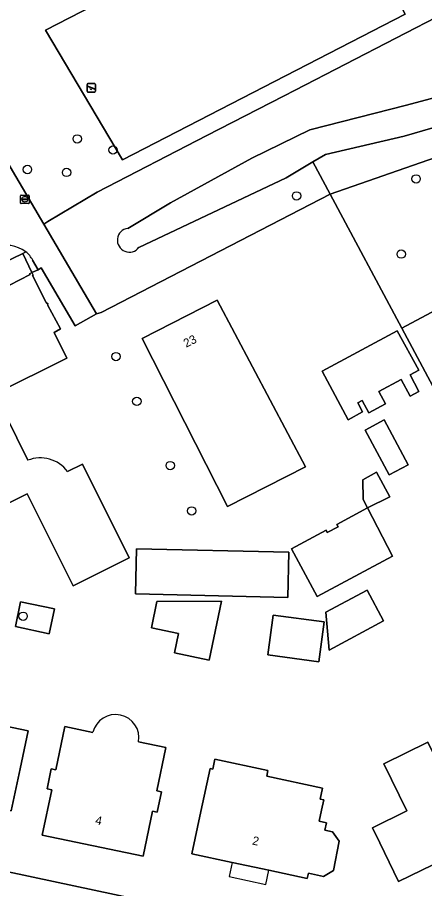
# Model space of a CAD drawing. Extents: x 160455 to 162082, y 388339 to 389736.
# Drawn here: x 160827.1 to 160874.4, y 389084.3 to 389185.7 of the extents above; entities that cross this region are included whole.
import ezdxf

# ---------------------------------------------------------------- set-up
doc = ezdxf.new("R2010")
doc.units = 0
for name, color, linetype in [('IMGEO_Boom', 7, 'Continuous'), ('IMGEO_Erf', 7, 'Continuous'), ('IMGEO_Groenvoorziening', 7, 'Continuous'), ('IMGEO_Muur', 7, 'Continuous'), ('IMGEO_Pand', 7, 'Continuous'), ('IMGEO_Pand_nummerreeks', 7, 'Continuous'), ('IMGEO_Pand_overbouw', 7, 'Continuous'), ('IMGEO_Rijbaan_lokaal_open', 7, 'Continuous'), ('IMGEO_Rioolput', 7, 'Continuous'), ('IMGEO_Speelvoorziening', 7, 'Continuous'), ('IMGEO_Voetpad_open', 7, 'Continuous'), ('IMGEO_Waterloop', 7, 'Continuous')]:
    doc.layers.add(name, color=color, linetype=linetype)

msp = doc.modelspace()

# ---------------------------------------------------------------- linework, layer by layer
at = {"layer": 'IMGEO_Boom'}
for centre in [(160834.04, 389171.54), (160838.2, 389170.25), (160828.25, 389167.98), (160832.81, 389167.64), (160873.45, 389166.88), (160859.55, 389164.9), (160871.72, 389158.14), (160838.55, 389146.21), (160840.97, 389141), (160844.86, 389133.52), (160847.35, 389128.25), (160827.75, 389115.99)]:
    msp.add_circle(centre, 0.489, dxfattribs=at)
at = {"layer": 'IMGEO_Erf'}
for points in [[(160882.03, 389130.34), (160871.79, 389149.5), (160863.45, 389165.11), (160836.82, 389151.34), (160836.29, 389151.2), (160833.79, 389149.79), (160829.85, 389156.52), (160829.48, 389156.31), (160828.78, 389156), (160828.93, 389155.7), (160828.83, 389155.65), (160830.43, 389152.52), (160830.67, 389152.29), (160830.57, 389152.24), (160832.11, 389149.45), (160831.35, 389149.02), (160832.84, 389146.02), (160824.45, 389141.86), (160828.28, 389134.14)], [(160832.92, 389132.83), (160834.64, 389133.68), (160840.08, 389122.79), (160833.55, 389119.53), (160828.21, 389130.22), (160823.18, 389127.71), (160824.39, 389125.25), (160821.02, 389123.59), (160819.24, 389127.2), (160822.6, 389128.85), (160812.85, 389147.91), (160812.18, 389149.3), (160775.03, 389131.14)], [(160841.17, 389101.37), (160844.34, 389100.71), (160843.29, 389095.67), (160843.83, 389095.56), (160843.33, 389093.2), (160842.8, 389093.32), (160841.7, 389088.06), (160829.96, 389090.52), (160831.07, 389095.79), (160830.53, 389095.9), (160831.02, 389098.24), (160831.55, 389098.13), (160832.61, 389103.16), (160835.86, 389102.48)], [(160809.41, 389089.76), (160813.62, 389088.88), (160863.65, 389078.23), (160866.1, 389077.71)]]:
    msp.add_lwpolyline(points, dxfattribs=at)
for points in [[(160851.53, 389128.78), (160841.59, 389148.3), (160850.31, 389152.76), (160860.58, 389133.38)], [(160871.73, 389143.53), (160869.12, 389142.13), (160869.9, 389140.69), (160867.96, 389139.65), (160867.18, 389141.1), (160866.67, 389140.83), (160867.23, 389139.77), (160865.54, 389138.86), (160862.51, 389144.52), (160871.24, 389149.2), (160873.78, 389144.63), (160872.75, 389144.08), (160873.78, 389142.16), (160872.76, 389141.61)], [(160867.52, 389137.64), (160869.74, 389138.83), (160872.54, 389133.62), (160870.31, 389132.43)], [(160867.81, 389128.59), (160867.28, 389129.58), (160867.24, 389131.88), (160868.85, 389132.74), (160870.38, 389129.87)], [(160862.98, 389126), (160863.12, 389125.74), (160864.37, 389126.41), (160864.23, 389126.67), (160867.81, 389128.59), (160870.72, 389122.97), (160861.96, 389118.27), (160858.97, 389123.85)], [(160858.65, 389123.44), (160858.53, 389118.19), (160840.83, 389118.59), (160840.95, 389123.83)], [(160867.75, 389119.03), (160869.67, 389115.45), (160863.34, 389112.05), (160862.96, 389116.46)], [(160831.38, 389116.86), (160830.77, 389113.96), (160826.85, 389114.78), (160827.46, 389117.68)], [(160850.82, 389117.74), (160849.39, 389110.89), (160845.34, 389111.73), (160845.81, 389114), (160842.68, 389114.65), (160843.31, 389117.7)], [(160862.77, 389115.33), (160862.14, 389110.7), (160856.21, 389111.51), (160856.84, 389116.13)], [(160828.33, 389102.65), (160827.39, 389098.23), (160826.36, 389093.34), (160823.44, 389093.95), (160823.03, 389092.01), (160820.08, 389092.63), (160816.29, 389093.43), (160811.74, 389094.41), (160812.76, 389099.1), (160813.81, 389103.99), (160814.16, 389105.62)], [(160874.83, 389101.32), (160877.52, 389095.84), (160881.52, 389097.8), (160882.01, 389096.8), (160884.21, 389092.31), (160876.41, 389088.48), (160876.77, 389087.74), (160871.42, 389085.12), (160869.23, 389089.62), (160868.37, 389091.36), (160872.39, 389093.33), (160869.7, 389098.81)], [(160856.22, 389098.03), (160856.08, 389097.39), (160862.58, 389096), (160862.3, 389094.7), (160862.71, 389094.61), (160862.46, 389093.42), (160862.18, 389092.14), (160863.01, 389091.96), (160862.83, 389091.11), (160863.73, 389090.91), (160864.51, 389089.8), (160863.84, 389086.41), (160862.67, 389085.72), (160860.92, 389086.09), (160860.79, 389085.47), (160856.32, 389086.43), (160852.05, 389087.35), (160847.36, 389088.36), (160848.41, 389093.25), (160849.49, 389098.27), (160849.81, 389098.2), (160850.05, 389099.35)]]:
    msp.add_lwpolyline(points, close=True, dxfattribs=at)
for centre, radius, start, end in [((160829.75, 389130.45), 3.97, 36.7961, 111.6429), ((160838.5, 389101.83), 2.72, 350.201, 166.1402)]:
    msp.add_arc(centre, radius, start, end, dxfattribs=at)
at = {"layer": 'IMGEO_Groenvoorziening'}
for points in [[(160842.65, 389193.68), (160835.99, 389191.21), (160828.38, 389189.15), (160820.1, 389187.05), (160818.61, 389187.18), (160816.47, 389187.08), (160816.1, 389187.88), (160814.77, 389187.68), (160819.68, 389179.37), (160830.14, 389161.61), (160830.64, 389161.91), (160836.36, 389165.34), (160849.13, 389171.93), (160858.02, 389176.52), (160859.38, 389177.21), (160876.95, 389186.28), (160880.79, 389177.73), (160881.03, 389177.8), (160884.05, 389178.92), (160885.01, 389179.28), (160890.32, 389181.26), (160897.32, 389201.9), (160890.23, 389215.02)], [(160839.92, 389161.12), (160844.89, 389164.09), (160854.36, 389169.28), (160861.11, 389172.6), (160872.35, 389175.47), (160879.57, 389177.41), (160880.79, 389177.73), (160876.95, 389186.28), (160859.38, 389177.21), (160858.02, 389176.52), (160849.13, 389171.93), (160836.36, 389165.34), (160830.64, 389161.91), (160830.14, 389161.61), (160836.29, 389151.2), (160836.82, 389151.34), (160863.45, 389165.11), (160861.45, 389168.86), (160858.35, 389167), (160841.22, 389158.92)], [(160881.79, 389174.68), (160872.06, 389171.86), (160862.9, 389169.74), (160861.45, 389168.86), (160863.45, 389165.11), (160881.81, 389171.5)], [(160824.46, 389158.82), (160823.35, 389158.27), (160824.24, 389156.52), (160827.71, 389158.21), (160828.05, 389158.4)]]:
    msp.add_lwpolyline(points, dxfattribs=at)
for points in [[(160872.18, 389186.07), (160864.09, 389201.59), (160830.37, 389184.19), (160839.32, 389169.12)], [(160864.09, 389201.59), (160872.18, 389186.07), (160839.32, 389169.12), (160830.37, 389184.19)], [(160879.21, 389153.47), (160876.75, 389157.81), (160885.57, 389162.66), (160881.81, 389171.5), (160863.45, 389165.11), (160871.79, 389149.5)], [(160886.75, 389140.13), (160879.21, 389153.47), (160871.79, 389149.5), (160882.03, 389130.34), (160882.51, 389130.58), (160879.6, 389136.52)]]:
    msp.add_lwpolyline(points, close=True, dxfattribs=at)
for centre, radius, start, end in [((160840.1, 389159.75), 1.39, 97.4854, 323.4343), ((160825.91, 389155.66), 3.48, 51.9282, 114.6688)]:
    msp.add_arc(centre, radius, start, end, dxfattribs=at)
at = {"layer": 'IMGEO_Muur'}
for points in [[(160824.24, 389156.52), (160827.71, 389158.21)], [(160827.71, 389158.21), (160828.78, 389156)]]:
    msp.add_lwpolyline(points, dxfattribs=at)
at = {"layer": 'IMGEO_Pand'}
for points in [[(160828.28, 389134.14), (160824.45, 389141.86), (160832.84, 389146.02), (160831.35, 389149.02), (160832.11, 389149.45), (160830.57, 389152.24), (160830.67, 389152.29), (160830.43, 389152.52), (160828.83, 389155.65), (160828.93, 389155.7), (160828.78, 389156), (160828.5, 389155.85), (160828.55, 389155.75), (160824.92, 389153.9)], [(160823.18, 389127.71), (160828.21, 389130.22), (160833.55, 389119.53), (160840.08, 389122.79), (160834.64, 389133.68), (160832.92, 389132.83)], [(160835.86, 389102.48), (160832.61, 389103.16), (160831.55, 389098.13), (160831.02, 389098.24), (160830.53, 389095.9), (160831.07, 389095.79), (160829.96, 389090.52), (160841.7, 389088.06), (160842.8, 389093.32), (160843.33, 389093.2), (160843.83, 389095.56), (160843.29, 389095.67), (160844.34, 389100.71), (160841.17, 389101.37)]]:
    msp.add_lwpolyline(points, dxfattribs=at)
for points in [[(160851.53, 389128.78), (160860.58, 389133.38), (160850.31, 389152.76), (160841.59, 389148.3)], [(160871.73, 389143.53), (160872.76, 389141.61), (160873.78, 389142.16), (160872.75, 389144.08), (160873.78, 389144.63), (160871.24, 389149.2), (160862.51, 389144.52), (160865.54, 389138.86), (160867.23, 389139.77), (160866.67, 389140.83), (160867.18, 389141.1), (160867.96, 389139.65), (160869.9, 389140.69), (160869.12, 389142.13)], [(160870.31, 389132.43), (160872.54, 389133.62), (160869.74, 389138.83), (160867.52, 389137.64)], [(160867.81, 389128.59), (160870.38, 389129.87), (160868.85, 389132.74), (160867.24, 389131.88), (160867.28, 389129.58)], [(160867.81, 389128.59), (160864.23, 389126.67), (160864.37, 389126.41), (160863.12, 389125.74), (160862.98, 389126), (160858.97, 389123.85), (160861.96, 389118.27), (160870.72, 389122.97)], [(160840.83, 389118.59), (160858.53, 389118.19), (160858.65, 389123.44), (160840.95, 389123.83)], [(160869.67, 389115.45), (160867.75, 389119.03), (160862.96, 389116.46), (160863.34, 389112.05)], [(160831.38, 389116.86), (160827.46, 389117.68), (160826.85, 389114.78), (160830.77, 389113.96)], [(160850.82, 389117.74), (160843.31, 389117.7), (160842.68, 389114.65), (160845.81, 389114), (160845.34, 389111.73), (160849.39, 389110.89)], [(160856.21, 389111.51), (160862.14, 389110.7), (160862.77, 389115.33), (160856.84, 389116.13)], [(160816.29, 389093.43), (160820.08, 389092.63), (160823.03, 389092.01), (160823.44, 389093.95), (160826.36, 389093.34), (160827.39, 389098.23), (160828.33, 389102.65), (160814.16, 389105.62), (160813.81, 389103.99), (160812.76, 389099.1), (160811.74, 389094.41)], [(160876.77, 389087.74), (160876.41, 389088.48), (160884.21, 389092.31), (160882.01, 389096.8), (160881.52, 389097.8), (160877.52, 389095.84), (160874.83, 389101.32), (160869.7, 389098.81), (160872.39, 389093.33), (160868.37, 389091.36), (160869.23, 389089.62), (160871.42, 389085.12)], [(160862.46, 389093.42), (160862.71, 389094.61), (160862.3, 389094.7), (160862.58, 389096), (160856.08, 389097.39), (160856.22, 389098.03), (160850.05, 389099.35), (160849.81, 389098.2), (160849.49, 389098.27), (160848.41, 389093.25), (160847.36, 389088.36), (160852.05, 389087.35), (160856.32, 389086.43), (160860.79, 389085.47), (160860.92, 389086.09), (160862.67, 389085.72), (160863.84, 389086.41), (160864.51, 389089.8), (160863.73, 389090.91), (160862.83, 389091.11), (160863.01, 389091.96), (160862.18, 389092.14)]]:
    msp.add_lwpolyline(points, close=True, dxfattribs=at)
for centre, radius, start, end in [((160829.75, 389130.45), 3.97, 36.7961, 111.6429), ((160838.5, 389101.83), 2.72, 350.201, 166.1402)]:
    msp.add_arc(centre, radius, start, end, dxfattribs=at)
at = {"layer": 'IMGEO_Pand_overbouw'}
msp.add_lwpolyline([(160855.96, 389084.78), (160856.32, 389086.43), (160852.05, 389087.35), (160851.7, 389085.7)], close=True, dxfattribs=at)
at = {"layer": 'IMGEO_Rijbaan_lokaal_open'}
msp.add_lwpolyline([(160828.85, 389157.42), (160829.48, 389156.31), (160829.85, 389156.52), (160833.79, 389149.79), (160836.29, 389151.2), (160830.14, 389161.61), (160819.68, 389179.37), (160814.77, 389187.68)], dxfattribs=at)
for centre, radius, start, end in [((160825.91, 389155.66), 3.48, 51.9282, 114.6688), ((160826.19, 389156.06), 3, 27.0861, 51.3969)]:
    msp.add_arc(centre, radius, start, end, dxfattribs=at)
at = {"layer": 'IMGEO_Rioolput'}
for p, q in [((160827.52, 389165.01), (160828.37, 389165.01)), ((160827.45, 389164.08), (160827.45, 389164.93)), ((160828.37, 389164.01), (160827.52, 389164.01)), ((160827.71, 389164.5), (160827.71, 389164.51)), ((160827.75, 389164.55), (160828.15, 389164.55)), ((160828.14, 389164.46), (160827.75, 389164.46)), ((160827.96, 389164.23), (160827.93, 389164.23)), ((160827.94, 389164.79), (160827.96, 389164.79)), ((160828.19, 389164.51), (160828.19, 389164.5)), ((160828.45, 389164.93), (160828.45, 389164.08))]:
    msp.add_line(p, q, dxfattribs=at)
for points in [[(160827.52, 389165.01), (160828.37, 389165.01)], [(160827.45, 389164.08), (160827.45, 389164.93)], [(160828.37, 389164.01), (160827.52, 389164.01)], [(160828.45, 389164.93), (160828.45, 389164.08)]]:
    msp.add_lwpolyline(points, dxfattribs=at)
for centre, radius, start, end in [((160827.52, 389164.93), 0.0765, 91.552, 178.448), ((160827.52, 389164.93), 0.0765, 91.552, 178.448), ((160828.37, 389164.93), 0.0765, 1.552, 88.448), ((160828.37, 389164.93), 0.0765, 1.552, 88.448), ((160827.52, 389164.08), 0.0765, 181.552, 268.448), ((160827.52, 389164.08), 0.0765, 181.552, 268.448), ((160827.75, 389164.51), 0.0403, 85.8775, 175.7526), ((160827.74, 389164.5), 0.0366, 178.938, 274.7102), ((160828.15, 389164.51), 0.043, 264.8664, 352.4533), ((160828.15, 389164.51), 0.0386, 1.7309, 96.639), ((160828.37, 389164.08), 0.0765, 271.552, 358.448), ((160828.37, 389164.08), 0.0765, 271.552, 358.448)]:
    msp.add_arc(centre, radius, start, end, dxfattribs=at)
for centre, major_axis, ratio, start_param, end_param in [((160827.93, 389164.51), (-0.387, 0.002), 0.722429, 4.712389, 7.853982), ((160827.96, 389164.51), (-0.39, 0.002), 0.717154, 1.570796, 4.712389)]:
    msp.add_ellipse(centre, major_axis=major_axis, ratio=ratio, start_param=start_param, end_param=end_param, dxfattribs=at)
at = {"layer": 'IMGEO_Speelvoorziening'}
for p, q in [((160835.18, 389177.08), (160835.18, 389177.88)), ((160835.18, 389177.88), (160835.18, 389177.08)), ((160835.56, 389177.51), (160835.22, 389177.64)), ((160835.25, 389177.7), (160836.12, 389177.35)), ((160835.28, 389177.98), (160836.07, 389177.98)), ((160836.07, 389177.98), (160835.28, 389177.98)), ((160836.1, 389177.29), (160835.76, 389177.43)), ((160836.17, 389177.88), (160836.17, 389177.08)), ((160836.17, 389177.08), (160836.17, 389177.88)), ((160836.07, 389176.98), (160835.28, 389176.98)), ((160835.28, 389176.98), (160836.07, 389176.98))]:
    msp.add_line(p, q, dxfattribs=at)
for centre, radius, start, end in [((160835.28, 389177.88), 0.1, 90, 180), ((160835.28, 389177.88), 0.1, 90, 180), ((160835.23, 389177.67), 0.0327, 68.078, 248.078), ((160835.64, 389177.42), 0.12, 130.9928, 5.1632), ((160836.07, 389177.88), 0.1, 0, 90), ((160836.07, 389177.88), 0.1, 360, 90), ((160836.11, 389177.32), 0.0327, 248.078, 68.078), ((160835.28, 389177.08), 0.1, 180, 270), ((160835.28, 389177.08), 0.1, 180, 270), ((160836.07, 389177.08), 0.1, 270, 0), ((160836.07, 389177.08), 0.1, 270, 0)]:
    msp.add_arc(centre, radius, start, end, dxfattribs=at)
at = {"layer": 'IMGEO_Voetpad_open'}
msp.add_lwpolyline([(160827.71, 389158.21), (160824.24, 389156.52), (160811.77, 389150.47), (160811.64, 389150.4), (160812.18, 389149.3), (160812.85, 389147.91), (160813.14, 389148.06), (160813.19, 389147.96), (160816.8, 389149.79), (160817.01, 389150.04), (160817.07, 389149.95), (160820.71, 389151.77), (160820.67, 389151.87), (160820.96, 389152.02), (160821, 389151.92), (160824.64, 389153.76), (160824.59, 389153.86), (160824.87, 389154.01), (160824.92, 389153.9), (160828.55, 389155.75), (160828.5, 389155.85), (160828.78, 389156)], close=True, dxfattribs=at)
for points in [[(160828.05, 389158.4), (160827.71, 389158.21), (160828.78, 389156), (160829.48, 389156.31), (160828.85, 389157.42)], [(160858.7, 389075.24), (160859.92, 389075), (160862.22, 389074.51), (160862.81, 389074.4), (160863.65, 389078.23), (160813.62, 389088.88), (160809.41, 389089.76)]]:
    msp.add_lwpolyline(points, dxfattribs=at)
msp.add_arc((160826.19, 389156.06), 3, 27.0861, 51.3969, dxfattribs=at)
at = {"layer": 'IMGEO_Waterloop'}
for points in [[(160904.84, 389187.97), (160891.03, 389181.52), (160890.32, 389181.26), (160885.01, 389179.28), (160884.05, 389178.92), (160881.03, 389177.8), (160880.79, 389177.73), (160879.57, 389177.41), (160872.35, 389175.47), (160861.11, 389172.6), (160854.36, 389169.28), (160844.89, 389164.09), (160839.92, 389161.12)], [(160841.22, 389158.92), (160858.35, 389167), (160861.45, 389168.86), (160862.9, 389169.74), (160872.06, 389171.86), (160881.79, 389174.68)]]:
    msp.add_lwpolyline(points, dxfattribs=at)
msp.add_arc((160840.1, 389159.75), 1.39, 97.4854, 323.4343, dxfattribs=at)

# ---------------------------------------------------------------- texts
at = {"layer": 'IMGEO_Pand_nummerreeks'}
for s, rotation, p in [('23', 27.0438, (160846.71, 389147.23)), ('4', 348.1342, (160836.08, 389091.81)), ('2', 347.8533, (160854.33, 389089.44))]:
    msp.add_text(s, height=1, rotation=rotation, dxfattribs=at).set_placement(p)

doc.saveas('drawing.dxf')
